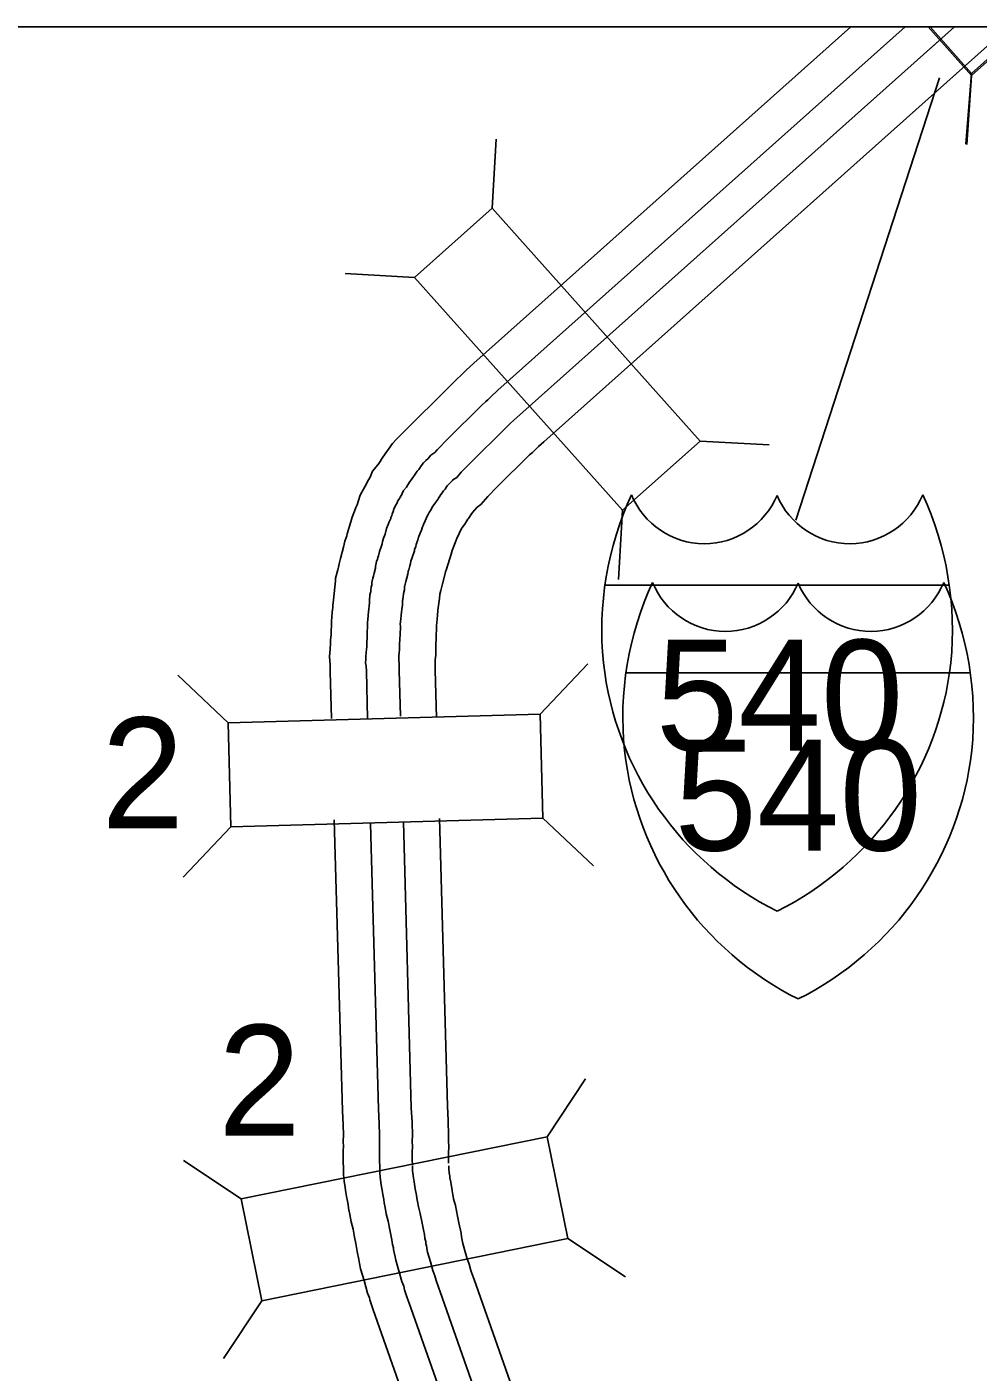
# Model space of a CAD drawing. Extents: x 1370567 to 1373900, y 377514 to 379648.
# Drawn here: x 1370854.4 to 1370890.6, y 379501.3 to 379552.5 of the extents above; entities that cross this region are included whole.
import ezdxf

# ---------------------------------------------------------------- set-up
doc = ezdxf.new("R2010")
doc.units = 0
doc.layers.add('Default', color=7, linetype='Continuous')
doc.layers.add('Survey Symbols', color=7, linetype='Continuous')

msp = doc.modelspace()

# ---------------------------------------------------------------- linework, layer by layer
at = {"layer": 'Default'}
for p, q in [((1370888.669, 379552.541), (1370890.318, 379550.693)), ((1370883.631, 379533.753), (1370889.093, 379550.599)), ((1370890.319, 379550.767), (1370890.098, 379548.079)), ((1370890.133, 379548.066), (1370890.319, 379550.693)), ((1370872.068, 379545.633), (1370872.218, 379548.269)), ((1370869.114, 379542.996), (1370866.478, 379543.146)), ((1370879.979, 379536.77), (1370882.615, 379536.621)), ((1370877.025, 379534.133), (1370876.875, 379531.498)), ((1370876.359, 379531.28), (1370889.468, 379531.28)), ((1370873.892, 379526.365), (1370875.706, 379528.282)), ((1370862.017, 379526.036), (1370860.099, 379527.851)), ((1370877.16, 379527.941), (1370890.269, 379527.941)), ((1370874.001, 379522.406), (1370875.919, 379520.592)), ((1370862.126, 379522.078), (1370860.312, 379520.16)), ((1370874.157, 379510.28), (1370875.615, 379512.481)), ((1370862.515, 379507.914), (1370860.314, 379509.372)), ((1370874.945, 379506.399), (1370877.146, 379504.941)), ((1370863.303, 379504.034), (1370861.846, 379501.833))]:
    msp.add_line(p, q, dxfattribs=at)
for points in [[(1370885.725, 379552.541), (1370871.375, 379539.733), (1370871.079, 379539.471), (1370870.952, 379539.342), (1370870.899, 379539.294), (1370870.707, 379539.113), (1370868.421, 379536.839), (1370868.279, 379536.672), (1370867.912, 379536.152), (1370867.912, 379536.152), (1370867.862, 379536.082), (1370867.805, 379535.995), (1370867.728, 379535.878), (1370867.719, 379535.865), (1370867.513, 379535.623), (1370867.418, 379535.396), (1370867.358, 379535.296), (1370867.239, 379535.055), (1370867.038, 379534.715), (1370866.985, 379534.501), (1370866.935, 379534.348), (1370866.882, 379534.241), (1370866.832, 379534.106), (1370866.735, 379533.875), (1370866.689, 379533.689), (1370866.543, 379533.244), (1370866.532, 379533.156), (1370866.461, 379532.963), (1370866.405, 379532.733), (1370866.299, 379532.303), (1370866.245, 379532.092), (1370866.213, 379531.972), (1370866.188, 379531.871), (1370866.11, 379531.553), (1370866.111, 379531.451), (1370866.024, 379530.73), (1370866.024, 379530.698), (1370866.016, 379530.638), (1370866.004, 379530.495), (1370865.997, 379530.428), (1370865.976, 379530.255), (1370865.947, 379529.901), (1370865.948, 379529.715), (1370865.948, 379529.708), (1370865.938, 379529.587), (1370865.939, 379529.405), (1370865.92, 379529.184), (1370865.92, 379529.074), (1370865.9, 379528.843), (1370865.873, 379528.562), (1370865.903, 379528.243), (1370865.904, 379527.989), (1370865.953, 379526.211)], [(1370887.79, 379552.541), (1370872.289, 379538.707), (1370872.026, 379538.472), (1370871.898, 379538.342), (1370871.826, 379538.279), (1370871.664, 379538.126), (1370870.394, 379536.862), (1370869.969, 379536.432), (1370869.88, 379536.329), (1370869.729, 379536.227), (1370869.629, 379536.11), (1370869.547, 379536.026), (1370869.46, 379535.939), (1370869.367, 379535.829), (1370869.296, 379535.728), (1370869.272, 379535.691), (1370869.212, 379535.621), (1370869.137, 379535.507), (1370869.088, 379535.437), (1370869.048, 379535.377), (1370868.998, 379535.306), (1370868.953, 379535.238), (1370868.861, 379535.098), (1370868.803, 379535.018), (1370868.698, 379534.894), (1370868.648, 379534.775), (1370868.64, 379534.761), (1370868.568, 379534.64), (1370868.541, 379534.585), (1370868.481, 379534.489), (1370868.44, 379534.392), (1370868.419, 379534.349), (1370868.325, 379534.19), (1370868.308, 379534.123), (1370868.262, 379533.983), (1370868.243, 379533.932), (1370868.217, 379533.855), (1370868.205, 379533.819), (1370868.193, 379533.79), (1370868.147, 379533.697), (1370868.111, 379533.599), (1370868.044, 379533.44), (1370867.992, 379533.231), (1370867.968, 379533.156), (1370867.967, 379533.15), (1370867.944, 379533.105), (1370867.892, 379532.944), (1370867.881, 379532.859), (1370867.844, 379532.738), (1370867.778, 379532.56), (1370867.74, 379532.405), (1370867.722, 379532.332), (1370867.705, 379532.27), (1370867.667, 379532.18), (1370867.631, 379531.993), (1370867.623, 379531.931), (1370867.575, 379531.744), (1370867.545, 379531.63), (1370867.524, 379531.544), (1370867.486, 379531.389), (1370867.486, 379531.284), (1370867.468, 379531.221), (1370867.452, 379531.089), (1370867.444, 379531.022), (1370867.442, 379531.009), (1370867.415, 379530.912), (1370867.399, 379530.695), (1370867.399, 379530.612), (1370867.383, 379530.49), (1370867.373, 379530.37), (1370867.364, 379530.28), (1370867.344, 379530.116), (1370867.322, 379529.847), (1370867.323, 379529.72), (1370867.323, 379529.656), (1370867.313, 379529.535), (1370867.314, 379529.424), (1370867.304, 379529.334), (1370867.304, 379529.237), (1370867.295, 379529.127), (1370867.295, 379528.989), (1370867.295, 379528.94), (1370867.281, 379528.848), (1370867.269, 379528.718), (1370867.254, 379528.561), (1370867.264, 379528.454), (1370867.251, 379528.331), (1370867.278, 379528.196), (1370867.279, 379528.01), (1370867.329, 379526.211)], [(1370889.667, 379552.541), (1370873.121, 379537.773), (1370872.887, 379537.565), (1370872.757, 379537.434), (1370872.669, 379537.356), (1370872.534, 379537.228), (1370871.279, 379535.98), (1370870.889, 379535.585), (1370870.719, 379535.387), (1370870.571, 379535.288), (1370870.552, 379535.265), (1370870.435, 379535.147), (1370870.383, 379535.094), (1370870.357, 379535.063), (1370870.329, 379535.023), (1370870.274, 379534.94), (1370870.214, 379534.87), (1370870.17, 379534.803), (1370870.12, 379534.732), (1370870.08, 379534.672), (1370870.031, 379534.602), (1370869.997, 379534.55), (1370869.89, 379534.389), (1370869.789, 379534.248), (1370869.787, 379534.246), (1370869.715, 379534.124), (1370869.668, 379534.044), (1370869.635, 379533.979), (1370869.595, 379533.914), (1370869.518, 379533.731), (1370869.45, 379533.593), (1370869.439, 379533.558), (1370869.419, 379533.508), (1370869.405, 379533.465), (1370869.377, 379533.38), (1370869.33, 379533.269), (1370869.297, 379533.202), (1370869.274, 379533.139), (1370869.264, 379533.115), (1370869.24, 379532.997), (1370869.204, 379532.923), (1370869.195, 379532.886), (1370869.18, 379532.84), (1370869.162, 379532.746), (1370869.116, 379532.654), (1370869.109, 379532.596), (1370869.028, 379532.336), (1370868.975, 379532.194), (1370868.954, 379532.108), (1370868.933, 379532.021), (1370868.891, 379531.863), (1370868.869, 379531.812), (1370868.867, 379531.798), (1370868.855, 379531.7), (1370868.785, 379531.427), (1370868.756, 379531.32), (1370868.738, 379531.246), (1370868.737, 379531.24), (1370868.737, 379531.105), (1370868.696, 379530.968), (1370868.693, 379530.939), (1370868.682, 379530.846), (1370868.664, 379530.739), (1370868.652, 379530.695), (1370868.649, 379530.652), (1370868.649, 379530.534), (1370868.626, 379530.356), (1370868.618, 379530.256), (1370868.607, 379530.146), (1370868.588, 379529.989), (1370868.572, 379529.798), (1370868.573, 379529.724), (1370868.573, 379529.608), (1370868.563, 379529.488), (1370868.564, 379529.36), (1370868.554, 379529.269), (1370868.555, 379529.186), (1370868.545, 379529.075), (1370868.545, 379528.994), (1370868.546, 379528.842), (1370868.522, 379528.694), (1370868.514, 379528.604), (1370868.51, 379528.56), (1370868.521, 379528.447), (1370868.514, 379528.39), (1370868.528, 379528.324), (1370868.529, 379528.03), (1370868.577, 379526.291)], [(1370891.732, 379552.541), (1370874.036, 379536.747), (1370873.834, 379536.567), (1370873.702, 379536.434), (1370873.597, 379536.341), (1370873.49, 379536.241), (1370872.252, 379535.009), (1370871.901, 379534.653), (1370871.642, 379534.351), (1370871.491, 379534.249), (1370871.321, 379534.049), (1370871.256, 379533.957), (1370871.216, 379533.897), (1370871.167, 379533.827), (1370871.145, 379533.793), (1370871.023, 379533.609), (1370870.938, 379533.49), (1370870.907, 379533.438), (1370870.72, 379533.06), (1370870.713, 379533.041), (1370870.711, 379533.037), (1370870.666, 379532.898), (1370870.541, 379532.603), (1370870.506, 379532.459), (1370870.33, 379531.894), (1370870.292, 379531.79), (1370870.29, 379531.78), (1370870.179, 379531.328), (1370870.115, 379531.079), (1370870.078, 379530.942), (1370870.058, 379530.774), (1370870.004, 379530.327), (1370869.987, 379530.131), (1370869.974, 379529.997), (1370869.956, 379529.85), (1370869.947, 379529.743), (1370869.948, 379529.73), (1370869.948, 379529.557), (1370869.939, 379529.436), (1370869.939, 379529.239), (1370869.92, 379529.018), (1370869.92, 379528.999), (1370869.922, 379528.618), (1370869.902, 379528.438), (1370869.904, 379528.051), (1370869.954, 379526.25)], [(1370889.667, 379552.541), (1370888.695, 379551.674)], [(1370892.306, 379552.541), (1370890.319, 379550.767), (1370888.744, 379552.541)], [(1370891.732, 379552.541), (1370889.615, 379550.652)], [(1370892.389, 379552.541), (1370890.318, 379550.693)], [(1370866.06, 379522.352), (1370866.367, 379511.265), (1370866.398, 379510.728), (1370866.408, 379510.348), (1370866.397, 379510.101), (1370866.408, 379509.901), (1370866.401, 379509.768), (1370866.402, 379509.523), (1370866.402, 379509.337), (1370866.415, 379509.072)], [(1370870.06, 379522.393), (1370870.363, 379511.439), (1370870.395, 379510.895), (1370870.41, 379510.314), (1370870.402, 379510.12), (1370870.413, 379509.9), (1370870.401, 379509.672), (1370870.402, 379509.538), (1370870.402, 379509.443), (1370870.411, 379509.268)], [(1370867.44, 379522.192), (1370867.74, 379511.325), (1370867.772, 379510.785), (1370867.783, 379510.336), (1370867.774, 379510.108), (1370867.784, 379509.901), (1370867.776, 379509.735), (1370867.777, 379509.528), (1370867.777, 379509.373), (1370867.789, 379509.139)], [(1370868.688, 379522.273), (1370868.989, 379511.379), (1370869.021, 379510.838), (1370869.034, 379510.326), (1370869.025, 379510.114), (1370869.036, 379509.9), (1370869.026, 379509.705), (1370869.027, 379509.532), (1370869.027, 379509.406), (1370869.037, 379509.2)], [(1370866.413, 379509.162), (1370866.414, 379508.842), (1370866.438, 379508.584), (1370866.474, 379508.35), (1370866.499, 379508.16), (1370866.528, 379508), (1370866.559, 379507.83), (1370866.583, 379507.7), (1370866.595, 379507.562), (1370866.645, 379507.318), (1370866.695, 379507.042), (1370866.771, 379506.755), (1370866.831, 379506.46), (1370866.882, 379506.21), (1370866.896, 379506.138), (1370866.924, 379505.905), (1370866.993, 379505.601), (1370867.02, 379505.452), (1370867.061, 379505.247), (1370867.191, 379504.803), (1370867.323, 379504.321), (1370867.396, 379504.148), (1370867.415, 379504.073), (1370867.539, 379503.691), (1370867.618, 379503.478), (1370869.47, 379498.21)], [(1370867.788, 379509.167), (1370867.789, 379508.909), (1370867.804, 379508.753), (1370867.836, 379508.542), (1370867.858, 379508.372), (1370867.881, 379508.247), (1370867.911, 379508.077), (1370867.947, 379507.885), (1370867.958, 379507.759), (1370867.994, 379507.58), (1370868.038, 379507.342), (1370868.111, 379507.067), (1370868.178, 379506.734), (1370868.229, 379506.484), (1370868.255, 379506.358), (1370868.277, 379506.173), (1370868.308, 379506.051), (1370868.317, 379505.979), (1370868.341, 379505.874), (1370868.37, 379505.71), (1370868.397, 379505.578), (1370868.514, 379505.178), (1370868.625, 379504.772), (1370868.703, 379504.588), (1370868.737, 379504.455), (1370868.838, 379504.142), (1370868.911, 379503.945), (1370870.759, 379498.69)], [(1370869.038, 379509.172), (1370869.039, 379508.97), (1370869.045, 379508.906), (1370869.074, 379508.716), (1370869.093, 379508.566), (1370869.111, 379508.471), (1370869.141, 379508.301), (1370869.187, 379508.053), (1370869.197, 379507.938), (1370869.222, 379507.818), (1370869.259, 379507.615), (1370869.329, 379507.35), (1370869.403, 379506.983), (1370869.454, 379506.733), (1370869.489, 379506.558), (1370869.508, 379506.403), (1370869.538, 379506.285), (1370869.549, 379506.197), (1370869.566, 379506.122), (1370869.598, 379505.945), (1370869.612, 379505.878), (1370869.717, 379505.518), (1370869.809, 379505.183), (1370869.891, 379504.988), (1370869.939, 379504.801), (1370870.019, 379504.553), (1370870.087, 379504.37), (1370871.93, 379499.127)], [(1370870.413, 379509.177), (1370870.413, 379509.052), (1370870.435, 379508.908), (1370870.452, 379508.779), (1370870.463, 379508.718), (1370870.494, 379508.548), (1370870.551, 379508.238), (1370870.56, 379508.135), (1370870.571, 379508.08), (1370870.602, 379507.915), (1370870.668, 379507.662), (1370870.751, 379507.257), (1370870.801, 379507.006), (1370870.884, 379506.602), (1370870.9, 379506.472), (1370870.948, 379506.208), (1370871.04, 379505.892), (1370871.111, 379505.635), (1370871.198, 379505.427), (1370871.26, 379505.182), (1370871.318, 379505.005), (1370871.38, 379504.838), (1370873.219, 379499.607)]]:
    msp.add_lwpolyline(points, dxfattribs=at)
for points in [[(1370879.979, 379536.77), (1370872.068, 379545.633), (1370869.114, 379542.996), (1370877.025, 379534.133)], [(1370862.126, 379522.078), (1370874.001, 379522.406), (1370873.892, 379526.365), (1370862.017, 379526.036)], [(1370863.303, 379504.034), (1370874.945, 379506.399), (1370874.157, 379510.28), (1370862.515, 379507.914)]]:
    msp.add_lwpolyline(points, close=True, dxfattribs=at)
for centre, radius, start, end in [((1370888.541, 379529.572), 12.301, 155.2204, 185.7928), ((1370880.148, 379535.858), 2.997, 202.1459, 337.3414), ((1370885.679, 379535.858), 2.997, 202.6586, 337.8541), ((1370877.286, 379529.572), 12.301, 354.2072, 24.7796), ((1370889.342, 379526.233), 12.301, 155.2204, 185.7928), ((1370880.949, 379532.519), 2.997, 202.1459, 337.3414), ((1370886.48, 379532.519), 2.997, 202.6586, 337.8541), ((1370878.087, 379526.233), 12.301, 354.2072, 24.7796), ((1370888.315, 379529.677), 12.087, 186.3923, 243.4571), ((1370877.512, 379529.677), 12.087, 296.5429, 353.6077), ((1370889.116, 379526.338), 12.087, 186.3923, 243.4571), ((1370878.313, 379526.338), 12.087, 296.5429, 353.6077)]:
    msp.add_arc(centre, radius, start, end, dxfattribs=at)
at = {"layer": 'Survey Symbols'}
msp.add_lwpolyline([(1370727.274, 379552.541), (1371456.671, 379552.541), (1371456.671, 378768.055), (1370727.274, 378768.055)], close=True, dxfattribs=at)
msp.add_lwpolyline([(1370727.274, 379552.541), (1371456.671, 379552.541), (1371456.671, 378768.055), (1370727.274, 378768.055)], close=True, dxfattribs=at)
msp.add_lwpolyline([(1370727.274, 379552.541), (1371456.671, 379552.541), (1371456.671, 378768.055), (1370727.274, 378768.055)], close=True, dxfattribs=at)
msp.add_lwpolyline([(1370727.274, 379552.541), (1371456.671, 379552.541), (1371456.671, 378768.055), (1370727.274, 378768.055)], close=True, dxfattribs=at)
msp.add_lwpolyline([(1370727.274, 379552.541), (1371456.671, 379552.541), (1371456.671, 378768.055), (1370727.274, 378768.055)], close=True, dxfattribs=at)
msp.add_lwpolyline([(1370727.274, 379552.541), (1371456.671, 379552.541), (1371456.671, 378768.055), (1370727.274, 378768.055)], close=True, dxfattribs=at)

# ---------------------------------------------------------------- texts
at = {"layer": 'Default'}
for s, p in [('540', (1370878.296, 379524.98)), ('2', (1370857.196, 379522.022)), ('540', (1370879.006, 379521.179)), ('2', (1370861.638, 379510.315))]:
    msp.add_text(s, height=4.224, dxfattribs=at).set_placement(p)

doc.saveas('drawing.dxf')
